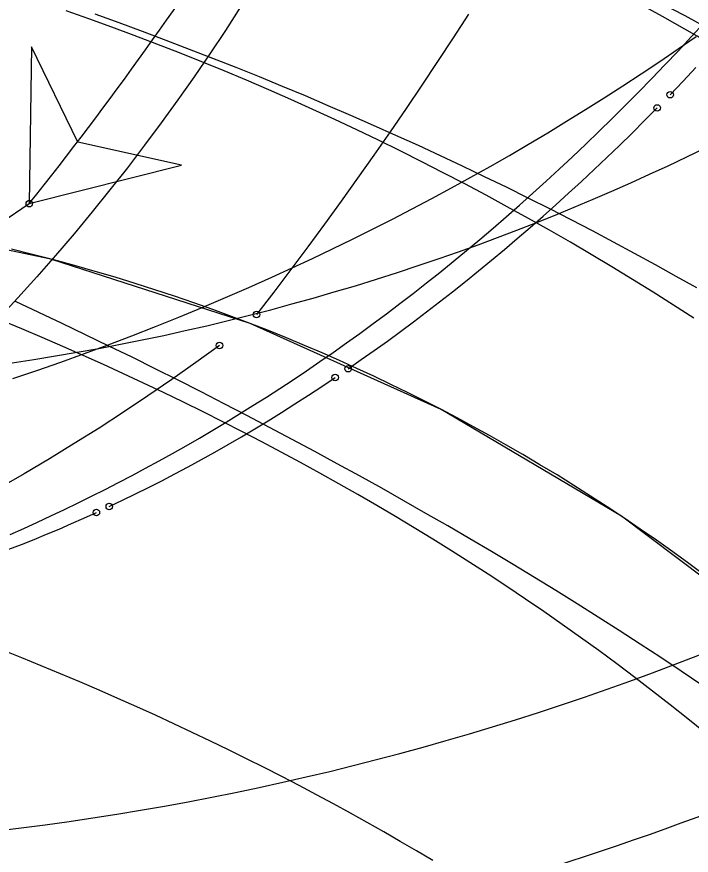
# Model space of a CAD drawing. Extents: x -14 to 1565148, y -25 to 642856.
# Drawn here: x 1564790.71 to 1564799.31, y 636284.29 to 636294.98 of the extents above; entities that cross this region are included whole.
import ezdxf

# ---------------------------------------------------------------- set-up
doc = ezdxf.new("R2010")
doc.units = 0
for name, color, linetype in [('CM_Corridor_Conceptual', 7, 'Continuous'), ('MT_P_Cells', 7, 'Continuous'), ('PF_P_Grade_Line', 7, 'Continuous'), ('PV_P_Curb', 7, 'Continuous'), ('PV_P_Saw_Cut_Line', 7, 'Continuous'), ('TR_Turning_Path22', 7, 'Continuous'), ('TR_Turning_Path23', 7, 'Continuous')]:
    doc.layers.add(name, color=color, linetype=linetype)

msp = doc.modelspace()

# ---------------------------------------------------------------- linework, layer by layer
at = {"layer": 'CM_Corridor_Conceptual'}
for points in [[(1564796.464, 636295.014), (1564796.269, 636294.711), (1564796.071, 636294.409), (1564795.871, 636294.109), (1564795.67, 636293.81), (1564795.466, 636293.512), (1564795.26, 636293.216), (1564795.052, 636292.921), (1564794.842, 636292.628), (1564794.63, 636292.336), (1564794.416, 636292.046), (1564794.201, 636291.757), (1564793.983, 636291.469), (1564793.763, 636291.184)], [(1564790.866, 636292.598), (1564792.805, 636293.088), (1564791.486, 636293.383), (1564790.895, 636294.598), (1564790.866, 636292.598)], [(1564793.292, 636290.791), (1564792.99, 636290.572), (1564792.685, 636290.358), (1564792.378, 636290.147), (1564792.068, 636289.94), (1564791.755, 636289.738), (1564791.44, 636289.539), (1564791.122, 636289.345), (1564790.801, 636289.155), (1564790.478, 636288.969)]]:
    msp.add_lwpolyline(points, dxfattribs=at)
msp.add_lwpolyline([(1564790.866, 636292.598), (1564792.805, 636293.088), (1564791.486, 636293.383), (1564790.895, 636294.598)], close=True, dxfattribs=at)
for centre in [(1564790.866, 636292.598), (1564790.866, 636292.598), (1564793.763, 636291.184), (1564793.292, 636290.791)]:
    msp.add_circle(centre, 0.0417, dxfattribs=at)
for centre, radius, start, end in [((1564752.331, 636323.269), 49.251, 321.4835, 332.922), ((1564776.444, 636313.708), 25.566, 242.7488, 304.3414)]:
    msp.add_arc(centre, radius, start, end, dxfattribs=at)
at = {"layer": 'MT_P_Cells'}
for points in [[(1564799.376, 636291.523), (1564799.113, 636291.671), (1564798.849, 636291.818), (1564798.583, 636291.964), (1564798.316, 636292.108), (1564798.046, 636292.25), (1564797.775, 636292.392), (1564797.501, 636292.531), (1564797.226, 636292.67), (1564796.95, 636292.807), (1564796.671, 636292.942), (1564796.391, 636293.076), (1564796.109, 636293.208), (1564795.826, 636293.339), (1564795.541, 636293.468), (1564795.255, 636293.596), (1564794.967, 636293.723), (1564794.677, 636293.847), (1564794.386, 636293.971), (1564794.094, 636294.093), (1564793.8, 636294.213), (1564793.505, 636294.332), (1564793.208, 636294.449), (1564792.91, 636294.565), (1564792.611, 636294.679), (1564792.311, 636294.792), (1564792.01, 636294.904), (1564791.707, 636295.014)], [(1564796.011, 636284.223), (1564795.804, 636284.346), (1564795.596, 636284.467), (1564795.386, 636284.588), (1564795.174, 636284.708), (1564794.96, 636284.827), (1564794.744, 636284.945), (1564794.526, 636285.062), (1564794.306, 636285.179), (1564794.084, 636285.294), (1564793.86, 636285.408), (1564793.634, 636285.522), (1564793.406, 636285.634), (1564793.176, 636285.746), (1564792.944, 636285.857), (1564792.71, 636285.966), (1564792.474, 636286.075), (1564792.236, 636286.183), (1564791.996, 636286.29), (1564791.755, 636286.396), (1564791.511, 636286.5), (1564791.266, 636286.604), (1564791.019, 636286.707), (1564790.769, 636286.809), (1564790.518, 636286.91)]]:
    msp.add_lwpolyline(points, dxfattribs=at)
at = {"layer": 'PF_P_Grade_Line'}
for points in [[(1564799.338, 636291.137), (1564799.079, 636291.304), (1564798.819, 636291.469), (1564798.557, 636291.631), (1564798.294, 636291.791), (1564798.03, 636291.949), (1564797.764, 636292.105), (1564797.497, 636292.259), (1564797.229, 636292.41), (1564796.959, 636292.559), (1564796.689, 636292.706), (1564796.417, 636292.851), (1564796.144, 636292.993), (1564795.869, 636293.133), (1564795.594, 636293.271), (1564795.317, 636293.407), (1564795.04, 636293.54), (1564794.761, 636293.671), (1564794.481, 636293.799), (1564794.2, 636293.925), (1564793.918, 636294.049), (1564793.635, 636294.171), (1564793.351, 636294.29), (1564793.066, 636294.407), (1564792.78, 636294.521), (1564792.493, 636294.633), (1564792.205, 636294.743), (1564791.917, 636294.85), (1564791.627, 636294.955), (1564791.337, 636295.057)], [(1564799.44, 636286.461), (1564799.179, 636286.637), (1564798.917, 636286.811), (1564798.653, 636286.984), (1564798.387, 636287.156), (1564798.119, 636287.327), (1564797.85, 636287.496), (1564797.579, 636287.665), (1564797.307, 636287.832), (1564797.033, 636287.998), (1564796.758, 636288.163), (1564796.481, 636288.326), (1564796.203, 636288.489), (1564795.923, 636288.65), (1564795.642, 636288.81), (1564795.36, 636288.969), (1564795.077, 636289.127), (1564794.792, 636289.283), (1564794.506, 636289.438), (1564794.218, 636289.592), (1564793.93, 636289.745), (1564793.64, 636289.897), (1564793.35, 636290.048), (1564793.058, 636290.197), (1564792.765, 636290.346), (1564792.471, 636290.493), (1564792.177, 636290.639), (1564791.881, 636290.783), (1564791.584, 636290.927), (1564791.286, 636291.07), (1564790.988, 636291.211), (1564790.689, 636291.352)]]:
    msp.add_lwpolyline(points, dxfattribs=at)
msp.add_arc((1564779.185, 636260.124), 40.069, 16.1084, 107.7078, dxfattribs=at)
at = {"layer": 'PV_P_Curb'}
for points in [[(1564790.657, 636290.368), (1564790.963, 636290.471), (1564791.267, 636290.578), (1564791.57, 636290.687), (1564791.873, 636290.799), (1564792.174, 636290.914), (1564792.475, 636291.032), (1564792.774, 636291.152), (1564793.072, 636291.275), (1564793.369, 636291.401), (1564793.665, 636291.53), (1564793.96, 636291.661), (1564794.219, 636291.779), (1564794.477, 636291.899), (1564794.733, 636292.022), (1564794.988, 636292.146), (1564795.242, 636292.272), (1564795.495, 636292.401), (1564795.747, 636292.531), (1564795.998, 636292.664), (1564796.247, 636292.798), (1564796.495, 636292.935), (1564796.742, 636293.073), (1564796.987, 636293.214), (1564797.232, 636293.357), (1564797.475, 636293.501), (1564797.716, 636293.648), (1564797.956, 636293.797), (1564798.195, 636293.947), (1564798.433, 636294.1), (1564798.669, 636294.255), (1564798.904, 636294.412), (1564799.137, 636294.57), (1564799.369, 636294.731)], [(1564790.647, 636290.568), (1564790.924, 636290.611), (1564791.201, 636290.656), (1564791.478, 636290.703), (1564791.754, 636290.753), (1564792.03, 636290.806), (1564792.305, 636290.861), (1564792.58, 636290.919), (1564792.854, 636290.979), (1564793.128, 636291.042), (1564793.4, 636291.107), (1564793.673, 636291.175), (1564793.944, 636291.246), (1564794.215, 636291.319), (1564794.486, 636291.394), (1564794.755, 636291.472), (1564795.024, 636291.552), (1564795.292, 636291.635), (1564795.559, 636291.721), (1564795.825, 636291.809), (1564796.091, 636291.899), (1564796.339, 636291.986), (1564796.587, 636292.075), (1564796.834, 636292.166), (1564797.08, 636292.26), (1564797.325, 636292.355), (1564797.569, 636292.453), (1564797.812, 636292.552), (1564798.054, 636292.654), (1564798.295, 636292.758), (1564798.536, 636292.864), (1564798.775, 636292.972), (1564799.013, 636293.082), (1564799.25, 636293.194), (1564799.486, 636293.308)], [(1564809.014, 636271.167), (1564808.605, 636273.483), (1564807.916, 636276.072), (1564806.948, 636278.561), (1564805.711, 636280.927), (1564804.219, 636283.141), (1564802.491, 636285.177), (1564800.548, 636287.008), (1564798.415, 636288.614), (1564796.116, 636289.973), (1564793.682, 636291.07), (1564791.141, 636291.89), (1564788.789, 636292.383)], [(1564799.479, 636287.859), (1564799.276, 636288.01), (1564799.07, 636288.159), (1564798.864, 636288.306), (1564798.656, 636288.45), (1564798.446, 636288.593), (1564798.235, 636288.733), (1564798.023, 636288.871), (1564797.809, 636289.006), (1564797.594, 636289.139), (1564797.377, 636289.27), (1564797.16, 636289.399), (1564796.94, 636289.525), (1564796.735, 636289.641), (1564796.528, 636289.755), (1564796.32, 636289.866), (1564796.111, 636289.976), (1564795.901, 636290.084), (1564795.689, 636290.19), (1564795.475, 636290.294), (1564795.259, 636290.397), (1564795.041, 636290.498), (1564794.821, 636290.597), (1564794.598, 636290.695), (1564794.373, 636290.791), (1564794.145, 636290.886), (1564793.914, 636290.979), (1564793.68, 636291.07), (1564793.444, 636291.16), (1564793.204, 636291.248), (1564792.962, 636291.334), (1564792.716, 636291.418), (1564792.468, 636291.5), (1564792.216, 636291.581), (1564791.961, 636291.659), (1564791.704, 636291.735), (1564791.442, 636291.809), (1564791.178, 636291.88), (1564790.909, 636291.949), (1564790.638, 636292.016)], [(1564799.485, 636285.851), (1564799.263, 636286.031), (1564799.038, 636286.209), (1564798.812, 636286.385), (1564798.585, 636286.559), (1564798.356, 636286.731), (1564798.126, 636286.9), (1564797.894, 636287.068), (1564797.661, 636287.233), (1564797.427, 636287.397), (1564797.191, 636287.558), (1564796.954, 636287.717), (1564796.715, 636287.874), (1564796.482, 636288.024), (1564796.247, 636288.173), (1564796.011, 636288.32), (1564795.774, 636288.465), (1564795.536, 636288.608), (1564795.296, 636288.75), (1564795.055, 636288.889), (1564794.813, 636289.027), (1564794.57, 636289.163), (1564794.325, 636289.298), (1564794.079, 636289.43), (1564793.832, 636289.561), (1564793.584, 636289.69), (1564793.334, 636289.817), (1564793.083, 636289.943), (1564792.831, 636290.067), (1564792.578, 636290.19), (1564792.323, 636290.311), (1564792.067, 636290.43), (1564791.81, 636290.548), (1564791.551, 636290.664), (1564791.292, 636290.779), (1564791.031, 636290.892), (1564790.769, 636291.004), (1564790.505, 636291.114)]]:
    msp.add_lwpolyline(points, dxfattribs=at)
for centre, radius, start, end in [((1564785.026, 636268.6), 29.969, 12.9928, 81.0089), ((1564786.223, 636320.473), 36.12, 269.3725, 300.6876), ((1564782.959, 636329.365), 47.516, 284.4935, 292.8214)]:
    msp.add_arc(centre, radius, start, end, dxfattribs=at)
at = {"layer": 'PV_P_Saw_Cut_Line'}
for points in [[(1564799.036, 636293.987), (1564799.201, 636294.159), (1564799.366, 636294.333)], [(1564794.932, 636290.494), (1564795.099, 636290.61), (1564795.265, 636290.727), (1564795.431, 636290.847), (1564795.598, 636290.968), (1564795.764, 636291.092), (1564795.93, 636291.218), (1564796.096, 636291.345), (1564796.262, 636291.475), (1564796.427, 636291.607), (1564796.593, 636291.741), (1564796.758, 636291.876), (1564796.923, 636292.014), (1564797.087, 636292.154), (1564797.252, 636292.296), (1564797.416, 636292.439), (1564797.579, 636292.585), (1564797.742, 636292.732), (1564797.905, 636292.882), (1564798.067, 636293.033), (1564798.229, 636293.186), (1564798.39, 636293.341), (1564798.551, 636293.498), (1564798.711, 636293.657), (1564798.87, 636293.818)], [(1564791.886, 636288.737), (1564792.053, 636288.816), (1564792.22, 636288.897), (1564792.387, 636288.981), (1564792.555, 636289.066), (1564792.723, 636289.154), (1564792.892, 636289.244), (1564793.061, 636289.337), (1564793.231, 636289.431), (1564793.4, 636289.528), (1564793.571, 636289.627), (1564793.741, 636289.728), (1564793.911, 636289.831), (1564794.082, 636289.937), (1564794.253, 636290.045), (1564794.424, 636290.155), (1564794.595, 636290.267), (1564794.766, 636290.381)], [(1564788.666, 636287.57), (1564788.828, 636287.613), (1564788.991, 636287.658), (1564789.154, 636287.704), (1564789.316, 636287.752), (1564789.478, 636287.802), (1564789.64, 636287.853), (1564789.802, 636287.905), (1564789.964, 636287.96), (1564790.125, 636288.016), (1564790.286, 636288.073), (1564790.447, 636288.132), (1564790.607, 636288.192), (1564790.768, 636288.254), (1564790.927, 636288.318), (1564791.087, 636288.383), (1564791.246, 636288.45), (1564791.405, 636288.519), (1564791.563, 636288.588), (1564791.721, 636288.66)]]:
    msp.add_lwpolyline(points, dxfattribs=at)
for centre in [(1564799.036, 636293.987), (1564798.87, 636293.818), (1564794.932, 636290.494), (1564794.766, 636290.381), (1564791.886, 636288.737), (1564791.721, 636288.66)]:
    msp.add_circle(centre, 0.0417, dxfattribs=at)
at = {"layer": 'TR_Turning_Path22'}
msp.add_lwpolyline([(1564793.56, 636295.106), (1564793.366, 636294.807), (1564793.168, 636294.51), (1564792.966, 636294.214), (1564792.759, 636293.921), (1564792.549, 636293.63), (1564792.335, 636293.342), (1564792.117, 636293.056), (1564791.894, 636292.773), (1564791.668, 636292.492), (1564791.437, 636292.214), (1564791.202, 636291.939), (1564790.963, 636291.667), (1564790.72, 636291.398), (1564790.473, 636291.132)], dxfattribs=at)
at = {"layer": 'TR_Turning_Path23'}
msp.add_lwpolyline([(1564790.621, 636288.381), (1564790.795, 636288.458), (1564790.969, 636288.537), (1564791.142, 636288.617), (1564791.315, 636288.699), (1564791.488, 636288.782), (1564791.661, 636288.867), (1564791.833, 636288.954), (1564792.005, 636289.043), (1564792.177, 636289.133), (1564792.349, 636289.224), (1564792.521, 636289.318), (1564792.692, 636289.413), (1564792.864, 636289.51), (1564793.035, 636289.609), (1564793.206, 636289.71), (1564793.377, 636289.812), (1564793.547, 636289.917), (1564793.718, 636290.023), (1564793.889, 636290.131), (1564794.059, 636290.241), (1564794.23, 636290.353), (1564794.4, 636290.467), (1564794.57, 636290.584), (1564794.74, 636290.702), (1564794.911, 636290.822), (1564795.081, 636290.944), (1564795.251, 636291.069), (1564795.421, 636291.195), (1564795.59, 636291.324), (1564795.76, 636291.454), (1564795.93, 636291.587), (1564796.1, 636291.722), (1564796.269, 636291.86), (1564796.439, 636291.999), (1564796.608, 636292.141), (1564796.778, 636292.285), (1564796.947, 636292.431), (1564797.116, 636292.58), (1564797.285, 636292.731), (1564797.454, 636292.884), (1564797.623, 636293.039), (1564797.792, 636293.197), (1564797.961, 636293.357), (1564798.129, 636293.52), (1564798.298, 636293.685), (1564798.466, 636293.852), (1564798.634, 636294.021), (1564798.802, 636294.193), (1564798.969, 636294.367), (1564799.137, 636294.544), (1564799.304, 636294.723), (1564799.471, 636294.904)], dxfattribs=at)
msp.add_arc((1564786.392, 636308.513), 35.725, 268.1687, 348.7786, dxfattribs=at)

doc.saveas('drawing.dxf')
